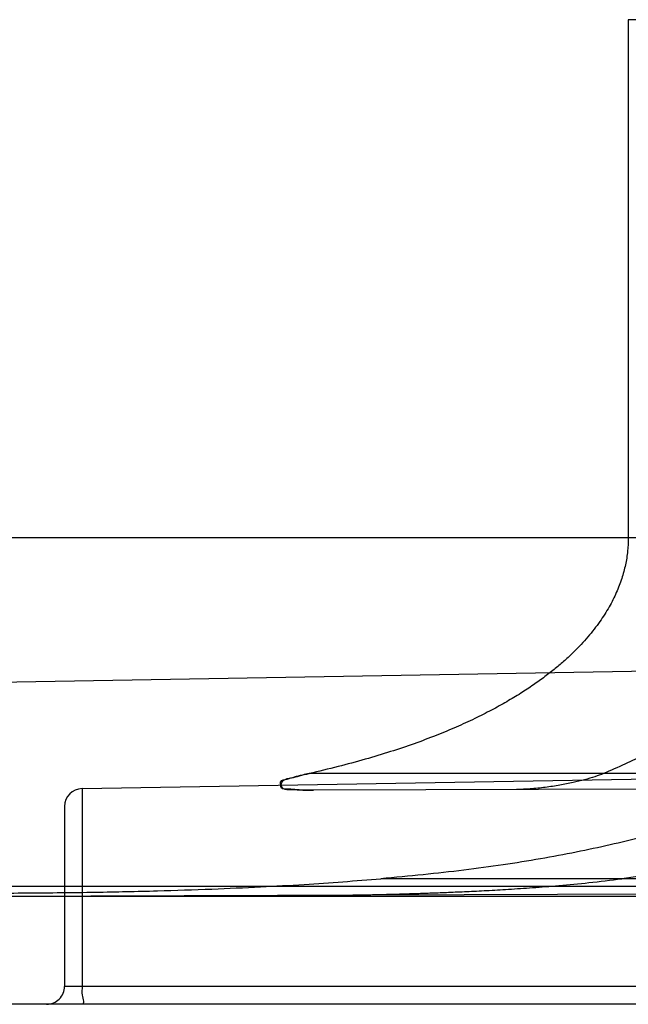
# Model space of a CAD drawing. Header units: millimetres. Extents: x 0 to 297, y 0 to 210.
# Tile 288 of 499: x 144.872 to 144.991, y 157.07 to 157.262. Entities that reach past the tile are written whole.
import ezdxf

# ---------------------------------------------------------------- set-up
doc = ezdxf.new("R2010")
doc.units = ezdxf.units.MM
doc.header["$LTSCALE"] = 16.335
doc.layers.add('INTFCLR_1', color=7, linetype='CONTINUOUS')

msp = doc.modelspace()

# ---------------------------------------------------------------- linework, layer by layer
at = {"layer": 'INTFCLR_1', "color": 9, "linetype": 'Continuous'}
for p, q in [((145.0688330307, 157.2624668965), (144.9905592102, 157.2624668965)), ((145.0594220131, 157.1614547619), (144.8526077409, 157.161454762)), ((145.2188524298, 157.1393620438), (144.8596077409, 157.1330914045)), ((144.8840466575, 157.1125147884), (145.2329070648, 157.1186041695)), ((145.0449501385, 157.1154668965), (144.9283029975, 157.1154668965)), ((144.8840466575, 157.1125147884), (144.8840466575, 157.0739547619)), ((145.0361849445, 157.1125832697), (144.9291496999, 157.1122096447)), ((144.8806077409, 157.1090153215), (144.8806077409, 157.0739547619)), ((145.1838468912, 157.0949547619), (144.9423188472, 157.0949547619)), ((145.1234130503, 157.093463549), (144.8596077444, 157.0934539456)), ((145.1798068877, 157.0925724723), (144.8596077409, 157.0914547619)), ((145.1880752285, 157.0914547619), (144.8596077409, 157.0914547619)), ((145.1323062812, 157.0739547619), (144.8806077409, 157.0739547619)), ((145.1322446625, 157.0704547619), (144.8596077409, 157.0704547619))]:
    msp.add_line(p, q, dxfattribs=at)
at = {"layer": 'INTFCLR_1', "color": 6, "linetype": 'Continuous'}
msp.add_line((144.9905592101, 157.2624668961), (144.9905592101, 157.1614547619), dxfattribs=at)
at = {"layer": 'INTFCLR_1', "color": 9, "linetype": 'Continuous'}
for centre, start, end in [((144.8841077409, 157.1090153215), 90.99999989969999, 180.0000000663), ((144.8771077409, 157.0739547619), 269.9999999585, 359.9999999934)]:
    msp.add_arc(centre, 0.0035, start, end, dxfattribs=at)
at = {"layer": 'INTFCLR_1', "color": 7, "linetype": 'Continuous'}
for centre, radius, start, end in [((144.9223050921, 157.9443401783), 0.8526913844, 271.1161834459, 271.600459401), ((144.922196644, 157.9489094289), 0.857261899, 271.1176828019, 271.5992313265), ((144.9250594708, 157.848951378), 0.7572628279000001, 271.5937158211, 272.1391799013), ((144.9246791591, 157.8606349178), 0.7689524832, 271.5978928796, 272.1349759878)]:
    msp.add_arc(centre, radius, start, end, dxfattribs=at)
at = {"layer": 'INTFCLR_1', "color": 6, "linetype": 'Continuous'}
for points, knots in [([(144.9905592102, 157.1614547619), (144.9905592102, 157.1605749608), (144.9904647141, 157.1587984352), (144.9901098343, 157.1565885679), (144.9896813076, 157.1548160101), (144.9892794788, 157.1534653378), (144.988796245, 157.1521024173), (144.9882273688, 157.1507254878), (144.9875677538, 157.1493326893), (144.9868116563, 157.1479225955), (144.9859523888, 157.1464936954), (144.9849824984, 157.1450448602), (144.9838935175, 157.1435750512), (144.9826761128, 157.14208364), (144.9813198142, 157.1405701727), (144.9798129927, 157.139034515), (144.9781429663, 157.1374770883), (144.9762957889, 157.13589874), (144.9742561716, 157.1343008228), (144.97200703, 157.1326850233), (144.9695302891, 157.1310541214), (144.9668056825, 157.1294112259), (144.963810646, 157.1277600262), (144.9605210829, 157.1261055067), (144.9569157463, 157.1244558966), (144.9529802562, 157.1228233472), (144.9487088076, 157.1212229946), (144.9440990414, 157.1196696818), (144.9391484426, 157.1181766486), (144.9338513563, 157.1167551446), (144.9301910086, 157.1158873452), (144.9283029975, 157.1154668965)], [0, 0, 0, 0, 0.0318563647, 0.06427736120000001, 0.0808866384, 0.09786217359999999, 0.1152779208, 0.1332234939, 0.1517831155, 0.1710554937, 0.1911340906, 0.2121319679, 0.2341610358, 0.2573445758, 0.2818155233, 0.3077212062, 0.3352196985, 0.3644728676, 0.3956687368, 0.4290092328, 0.4647198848, 0.5030158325, 0.5441810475, 0.5885246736, 0.6363124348, 0.6877093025, 0.7427654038, 0.8014423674, 0.8638121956, 0.9299631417, 1, 1, 1, 1]), ([(145.0594220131, 157.1614547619), (145.0594220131, 157.1608369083), (145.0593918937, 157.1595991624), (145.0592561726, 157.1577424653), (145.0590291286, 157.1558833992), (145.0587094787, 157.1540208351), (145.0582954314, 157.1521537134), (145.057784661, 157.1502810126), (145.057174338, 157.1484019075), (145.0564610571, 157.146515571), (145.0556409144, 157.1446214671), (145.0547093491, 157.142719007), (145.0536613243, 157.1408080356), (145.0524910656, 157.1388883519), (145.0511923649, 157.1369603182), (145.0497581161, 157.135024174), (145.0481807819, 157.1330808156), (145.0464517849, 157.1311310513), (145.0445621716, 157.1291764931), (145.0425017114, 157.1272186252), (145.0402597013, 157.1252597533), (145.0378238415, 157.1233020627), (145.0351812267, 157.1213486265), (145.032317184, 157.1194026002), (145.0292162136, 157.1174680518), (145.0258600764, 157.1155488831), (145.0222285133, 157.1136496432), (145.0182987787, 157.1117755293), (145.0140454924, 157.1099324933), (145.0094359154, 157.1081256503), (145.0044339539, 157.1063618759), (144.9990134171, 157.1046539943), (144.993169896, 157.1030212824), (144.9869250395, 157.1014863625), (144.9803075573, 157.1000672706), (144.9733397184, 157.0987747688), (144.9660328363, 157.0976135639), (144.9583994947, 157.0965854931), (144.9504600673, 157.0956900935), (144.9450634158, 157.0951871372), (144.9423188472, 157.0949547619)], [0, 0, 0, 0, 0.012667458, 0.0253723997, 0.0381539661, 0.0510506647, 0.0641026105, 0.077349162, 0.09083272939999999, 0.1045945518, 0.1186806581, 0.1331349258, 0.148008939, 0.1633495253, 0.1792137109, 0.1956533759, 0.2127338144, 0.230513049, 0.2490649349, 0.2684551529, 0.2887699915, 0.310087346, 0.3325084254, 0.3561274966, 0.381060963, 0.4074244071, 0.4353730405, 0.4650646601, 0.4966667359, 0.5303901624, 0.5665522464, 0.6053864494, 0.6468881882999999, 0.6909253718, 0.7372107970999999, 0.7856275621, 0.8362020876, 0.8888836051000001, 0.9435285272, 1, 1, 1, 1]), ([(145.0272228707, 157.1614547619), (145.0272228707, 157.1609053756), (145.0271948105, 157.1598044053), (145.0270683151, 157.1581523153), (145.0268564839, 157.1564966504), (145.0265577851, 157.1548356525), (145.0261700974, 157.1531677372), (145.0256906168, 157.1514911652), (145.0251159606, 157.1498045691), (145.0244419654, 157.1481063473), (145.0236639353, 157.1463954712), (145.0227762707, 157.1446706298), (145.0217728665, 157.1429311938), (145.0206465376, 157.1411762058), (145.0193895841, 157.1394054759), (145.0179931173, 157.1376186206), (145.0164476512, 157.1358160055), (145.0147424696, 157.1339980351), (145.0128659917, 157.1321656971), (145.0108053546, 157.1303202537), (145.0085463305, 157.1284633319), (145.0060733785, 157.1265971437), (145.0033692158, 157.1247242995), (145.0004153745, 157.1228483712), (144.9971905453, 157.1209729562), (144.993671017, 157.1191023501), (144.989830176, 157.1172415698), (144.9871371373, 157.1160562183), (144.9857333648, 157.1154668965)], [0, 0, 0, 0, 0.0251332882, 0.0503577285, 0.0757698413, 0.1014607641, 0.1275311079, 0.1540746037, 0.1812022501, 0.2090116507, 0.2376261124, 0.2671503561, 0.2977215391, 0.3294577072, 0.3625147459, 0.3970276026, 0.4331693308, 0.4711030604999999, 0.5110180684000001, 0.5531152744, 0.5976127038, 0.6447581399, 0.6948064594, 0.7480544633, 0.8047969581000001, 0.8654272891, 0.9303506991, 1, 1, 1, 1]), ([(145.0820095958, 157.1614547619), (145.0820095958, 157.1607924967), (145.0819788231, 157.1594661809), (145.0818402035, 157.1574771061), (145.0816085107, 157.1554869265), (145.0812827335, 157.1534950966), (145.0808614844, 157.1515012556), (145.0803429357, 157.1495049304), (145.0797249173, 157.1475059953), (145.0790047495, 157.1455040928), (145.0781794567, 157.1434993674), (145.0772454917, 157.1414917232), (145.0761990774, 157.1394816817), (145.0750357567, 157.1374694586), (145.0737508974, 157.1354559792), (145.072339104, 157.1334418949), (145.0707948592, 157.1314286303), (145.0691117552, 157.1294173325), (145.0672832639, 157.1274099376), (145.0653018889, 157.1254082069), (145.0631599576, 157.1234146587), (145.0608487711, 157.1214317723), (145.0583592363, 157.119462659), (145.0556811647, 157.1175105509), (145.0528035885, 157.1155791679), (145.0497144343, 157.1136725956), (145.046400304, 157.111795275), (145.0428464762, 157.1099521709), (145.039035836, 157.1081483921), (145.0349490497, 157.1063895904), (145.0305636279, 157.1046818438), (145.0258551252, 157.1030323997), (145.0207902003, 157.1014475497), (145.015326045, 157.0999338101), (145.0094282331, 157.0985034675), (145.0030885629, 157.0971756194), (144.9963271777, 157.0959713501), (144.9916726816, 157.0952788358), (144.989281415, 157.0949547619)], [0, 0, 0, 0, 0.0160166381, 0.0320714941, 0.0482053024, 0.0644559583, 0.0808659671, 0.0974726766, 0.1143210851, 0.131449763, 0.1489078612, 0.1667345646, 0.1849828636, 0.2036948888, 0.2229287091, 0.2427297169, 0.2631612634, 0.2842738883, 0.3061380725, 0.3288114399, 0.3523710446, 0.3768853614, 0.4024393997, 0.4291164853, 0.4570136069, 0.4862340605, 0.5168890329, 0.5491093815, 0.5830316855, 0.6188292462, 0.6566887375, 0.6968265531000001, 0.7394643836, 0.7850150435, 0.8339279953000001, 0.8862106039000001, 0.9416394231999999, 1, 1, 1, 1]), ([(144.9283029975, 157.1154668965), (144.9278647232, 157.1153692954), (144.9268978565, 157.1151389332), (144.9253872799, 157.114796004), (144.9241102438, 157.1142747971), (144.9221769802, 157.1140863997), (144.9231818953, 157.1121945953), (144.9248009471, 157.1124560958), (144.9267305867, 157.1121690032), (144.9282451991, 157.1122064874), (144.9291496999, 157.1122096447)], [0, 0, 0, 0, 0.1021076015, 0.2279800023, 0.3420397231, 0.446940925, 0.5517160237, 0.6585804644, 0.7943099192, 1, 1, 1, 1]), ([(144.9291496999, 157.1122096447), (144.9286702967, 157.1122079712), (144.9276101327, 157.1122215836), (144.9259413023, 157.1122304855), (144.9245011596, 157.1124840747), (144.9224469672, 157.1122524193), (144.9231448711, 157.1145154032), (144.9248781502, 157.114504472), (144.9265054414, 157.1150931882), (144.9276718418, 157.1153263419), (144.9283029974, 157.1154668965)], [0, 0, 0, 0, 0.1106331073, 0.2468461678, 0.3736781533, 0.48313953, 0.5970309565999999, 0.7272801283, 0.8507795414, 1, 1, 1, 1]), ([(144.8596077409, 157.0921353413), (144.8641680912, 157.0921306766), (144.87318388, 157.0921558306), (144.8862169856, 157.0923013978), (144.8982372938, 157.0925543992), (144.9089706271, 157.0929038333), (144.9185197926, 157.0933283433), (144.9270325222, 157.0938123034), (144.9348548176, 157.0943484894), (144.9398420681, 157.0947450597), (144.9423188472, 157.0949547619)], [0, 0, 0, 0, 0.1652601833, 0.3267156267, 0.4723229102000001, 0.6009455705, 0.7158723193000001, 0.8187032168, 0.9099241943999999, 1, 1, 1, 1])]:
    msp.add_open_spline(points, degree=3, knots=knots, dxfattribs=at)
at = {"layer": 'INTFCLR_1', "color": 7, "linetype": 'Continuous'}
for points, knots in [([(144.9857333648, 157.1154668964), (144.9851791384, 157.1152345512), (144.9839594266, 157.1147894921), (144.9819676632, 157.1142014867), (144.9796933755, 157.1136509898), (144.9771308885, 157.1131500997), (144.9743437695, 157.1127314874), (144.9715161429, 157.1124371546), (144.9696415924, 157.1123535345), (144.9687531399, 157.1123478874)], [0, 0, 0, 0, 0.1039396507, 0.2243026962, 0.359037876, 0.5085000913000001, 0.6757489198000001, 0.8463333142, 1, 1, 1, 1]), ([(144.9317306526, 157.0917065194), (144.9326159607, 157.0917109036), (144.9340158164, 157.0917278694), (144.9360025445, 157.0917577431), (144.9377493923, 157.0917878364), (144.9396817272, 157.0918251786), (144.9417911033, 157.0918707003), (144.9440925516, 157.0919261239), (144.9466062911, 157.0919937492), (144.9493478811, 157.092076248), (144.9523340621, 157.0921773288), (144.9555898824, 157.0923019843), (144.9591470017, 157.0924569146), (144.9630400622, 157.0926508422), (144.9673100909, 157.0928962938), (144.9720164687, 157.0932118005), (144.9772484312, 157.0936272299), (144.9830649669, 157.0941796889), (144.9871438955, 157.0946711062), (144.9892814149, 157.0949547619)], [0, 0, 0, 0, 0.04605082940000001, 0.0728190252, 0.103353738, 0.1369283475, 0.1733502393, 0.2131006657, 0.2566752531, 0.3041522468, 0.3557717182, 0.4120932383, 0.4736307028, 0.5409735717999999, 0.614844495, 0.6961049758, 0.7863254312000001, 0.8878398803, 1, 1, 1, 1])]:
    msp.add_open_spline(points, degree=3, knots=knots, dxfattribs=at)
at = {"layer": 'INTFCLR_1', "color": 9, "linetype": 'Continuous'}
msp.add_open_spline([(144.8840466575, 157.0739547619), (144.8840466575, 157.073381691), (144.8837738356, 157.0725009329), (144.8845794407, 157.0704547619), (144.8839855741, 157.0704547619)], degree=3, knots=[0, 0, 0, 0, 0.4910895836, 1, 1, 1, 1], dxfattribs=at)

doc.saveas('drawing.dxf')
